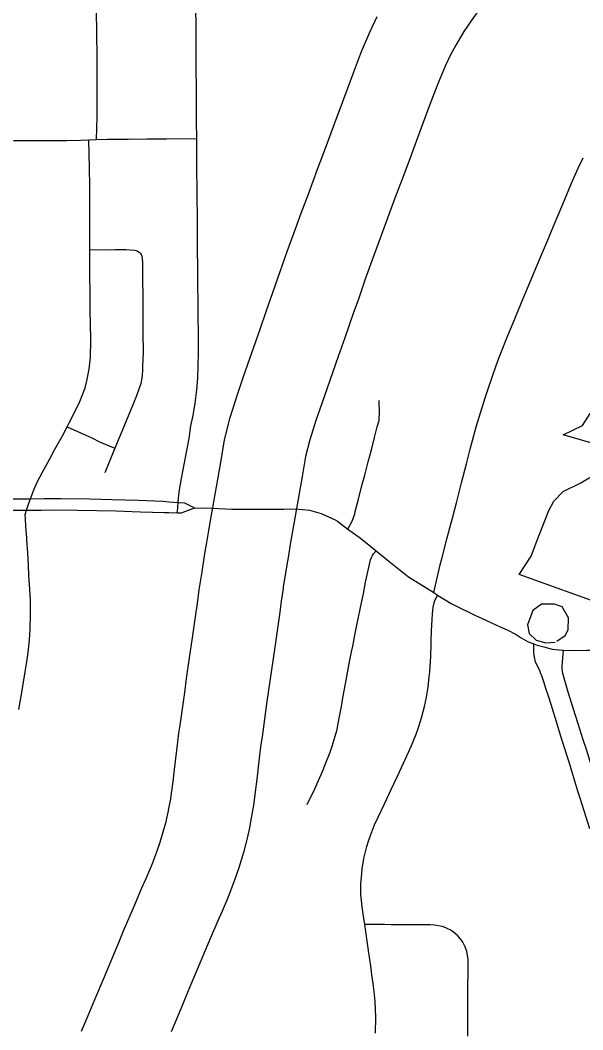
# Model space of a CAD drawing. Extents: x -19 to 366, y -4 to 359.
# Drawn here: x 155.936 to 156.258, y 194.808 to 195.386 of the extents above; entities that cross this region are included whole.
import ezdxf

# ---------------------------------------------------------------- set-up
doc = ezdxf.new("R2010")
doc.units = 0
for name, color, linetype in [('Level 10', 7, 'Continuous'), ('Level 33', 7, 'Continuous'), ('Level 35', 7, 'Continuous'), ('Level 60', 7, 'Continuous')]:
    doc.layers.add(name, color=color, linetype=linetype)

msp = doc.modelspace()

# ---------------------------------------------------------------- linework, layer by layer
at = {"layer": 'Level 10'}
for points in [[(156.19976, 195.39374), (156.19421, 195.38587), (156.19011, 195.3798), (156.18549, 195.37207), (156.18265, 195.36684), (156.17936, 195.36), (156.17553, 195.35086), (156.17124, 195.3395), (156.16572, 195.32473), (156.15986, 195.30894), (156.15567, 195.29782), (156.15065, 195.28442), (156.14566, 195.27093), (156.1414, 195.25939), (156.13739, 195.24858), (156.13365, 195.2381), (156.12966, 195.22662), (156.12673, 195.21841), (156.12187, 195.20443), (156.11815, 195.19383), (156.10871, 195.16691), (156.10539, 195.15717), (156.1018, 195.14606), (156.0995, 195.13649), (156.09754, 195.12506), (156.0935, 195.10233)], [(156.04688, 195.1106), (156.0509, 195.1332), (156.0531, 195.14603), (156.05619, 195.15888), (156.06045, 195.17208), (156.06396, 195.18239), (156.07347, 195.2095), (156.07717, 195.22005), (156.08207, 195.23415), (156.085, 195.24235), (156.08899, 195.25383), (156.0929, 195.26478), (156.09699, 195.27582), (156.10124, 195.28733), (156.10628, 195.30095), (156.11135, 195.31446), (156.1155, 195.32551), (156.12135, 195.34126), (156.12692, 195.35616), (156.13154, 195.36837), (156.13615, 195.37941), (156.14049, 195.38841)], [(155.97113, 194.80757), (155.975, 194.81669), (155.97889, 194.82584), (155.98437, 194.83878), (155.98946, 194.85108), (155.99211, 194.85749), (155.99525, 194.86498), (156.00151, 194.87966), (156.00579, 194.88966), (156.00819, 194.8951), (156.01025, 194.89991), (156.01138, 194.90273), (156.01422, 194.91021), (156.01615, 194.91585), (156.01839, 194.92315), (156.01958, 194.92745), (156.01984, 194.92861), (156.02096, 194.93367), (156.02104, 194.93409), (156.02223, 194.94062), (156.02272, 194.94385), (156.02308, 194.94641), (156.02362, 194.95046), (156.02443, 194.95741), (156.02631, 194.97325), (156.02699, 194.97818), (156.02762, 194.9827), (156.03025, 195.00151), (156.03138, 195.00948), (156.03309, 195.02124), (156.03473, 195.03276), (156.03626, 195.04349), (156.03778, 195.05401), (156.03863, 195.06028), (156.0398, 195.06828), (156.03997, 195.0693), (156.04184, 195.08097), (156.04286, 195.08739), (156.04399, 195.09425), (156.04535, 195.102), (156.04688, 195.1106)], [(156.0935, 195.10233), (156.09198, 195.09378), (156.09067, 195.08631), (156.0896, 195.0798), (156.08859, 195.07349), (156.08671, 195.06175), (156.0866, 195.06106), (156.08552, 195.05367), (156.08467, 195.04742), (156.08313, 195.03676), (156.0816, 195.02608), (156.07995, 195.0145), (156.07825, 195.00277), (156.07714, 194.99492), (156.07451, 194.97614), (156.07389, 194.97171), (156.07328, 194.96725), (156.07146, 194.95188), (156.07061, 194.94459), (156.06999, 194.93994), (156.06957, 194.937), (156.06895, 194.93286), (156.06758, 194.92533), (156.06733, 194.92405), (156.06603, 194.91819), (156.0655, 194.91588), (156.06386, 194.90992), (156.06118, 194.90121), (156.05876, 194.89415), (156.05549, 194.88551), (156.05398, 194.88175), (156.05162, 194.87624), (156.04922, 194.8708), (156.04505, 194.86105), (156.03887, 194.84655), (156.03582, 194.83928), (156.03321, 194.83298), (156.02805, 194.8205), (156.02247, 194.80733)]]:
    msp.add_lwpolyline(points, dxfattribs=at)
at = {"layer": 'Level 33'}
for points in [[(156.03713, 195.3185), (156.03708, 195.32803), (156.03704, 195.33323), (156.03702, 195.3434), (156.03692, 195.34756), (156.03681, 195.35831), (156.03682, 195.36598), (156.0368, 195.37438), (156.03678, 195.38298), (156.03671, 195.39319), (156.03672, 195.40814), (156.03669, 195.42083), (156.0365, 195.44555), (156.03649, 195.45466), (156.03636, 195.46898), (156.03639, 195.47673), (156.03631, 195.4844)], [(155.97973, 195.31793), (155.9801, 195.33091), (155.98018, 195.3346), (155.98018, 195.34426), (155.98021, 195.35037), (155.98007, 195.36776), (155.97991, 195.37614), (155.97981, 195.39457), (155.97978, 195.40435), (155.97979, 195.4119), (155.97973, 195.42485), (155.97966, 195.4343), (155.97964, 195.44275), (155.97963, 195.44795), (155.97939, 195.46468), (155.97946, 195.46953), (155.9796, 195.47183), (155.97984, 195.47333), (155.98018, 195.47461), (155.98062, 195.47578), (155.98106, 195.47682), (155.98181, 195.47804), (155.98294, 195.47972)], [(155.91406, 195.31724), (155.92372, 195.31731), (155.9244, 195.31731), (155.93267, 195.31737), (155.94247, 195.31739), (155.94948, 195.31738), (155.96255, 195.31743), (155.97082, 195.31758), (155.97543, 195.31776)], [(155.97543, 195.31776), (155.97973, 195.31793)], [(155.97598, 195.25494), (155.97595, 195.2622), (155.97596, 195.27137), (155.97597, 195.27822), (155.97601, 195.28648), (155.97598, 195.29136), (155.97584, 195.30162), (155.97543, 195.31776)], [(155.97973, 195.31793), (155.98612, 195.31818), (155.99794, 195.31825), (156.00869, 195.31836), (156.01984, 195.31841), (156.03713, 195.3185)], [(156.02647, 195.1103), (156.02666, 195.11274), (156.02722, 195.11755), (156.02843, 195.12394), (156.02999, 195.1319), (156.03157, 195.14002), (156.03277, 195.1468), (156.03385, 195.15405), (156.03505, 195.16011), (156.03616, 195.16712), (156.03712, 195.17476), (156.03773, 195.18134), (156.03804, 195.1883), (156.0382, 195.19632), (156.03811, 195.20503), (156.038, 195.21886), (156.03794, 195.22579), (156.03787, 195.23422), (156.03775, 195.24473), (156.03767, 195.25528), (156.03757, 195.26483), (156.03749, 195.27379), (156.03741, 195.28526), (156.03727, 195.30508), (156.03716, 195.3126), (156.03713, 195.3185)], [(156.1728, 195.05866), (156.17644, 195.07448), (156.17764, 195.07868), (156.1806, 195.09), (156.18274, 195.0985), (156.18353, 195.10133), (156.18489, 195.10645), (156.1858, 195.11009), (156.18871, 195.12141), (156.1915, 195.13244), (156.19369, 195.14083), (156.19719, 195.15351), (156.19885, 195.15906), (156.20226, 195.17009), (156.20398, 195.17526), (156.2059, 195.18088), (156.20884, 195.18918), (156.21091, 195.19468), (156.21531, 195.20577), (156.21831, 195.21312), (156.22141, 195.22054), (156.2241, 195.22702), (156.22806, 195.23644), (156.2346, 195.25207), (156.23794, 195.25997), (156.24143, 195.2684), (156.24459, 195.27593), (156.24762, 195.28318), (156.25178, 195.29297), (156.25557, 195.30162), (156.25833, 195.30753)], [(155.963, 195.15362), (155.96413, 195.15573), (155.96762, 195.16243), (155.97027, 195.16794), (155.97326, 195.17583), (155.97432, 195.17983), (155.9755, 195.18649), (155.97624, 195.19336), (155.97643, 195.20289), (155.97624, 195.21298), (155.97622, 195.2194), (155.97614, 195.22905), (155.97604, 195.2413), (155.97599, 195.2498), (155.97598, 195.25494)], [(155.97598, 195.25494), (155.98527, 195.25487), (155.99043, 195.25494), (155.99647, 195.25495), (156.00154, 195.25472), (156.00243, 195.25447), (156.00324, 195.25411), (156.00416, 195.25358), (156.00496, 195.25283), (156.00536, 195.25218), (156.00565, 195.2513), (156.00586, 195.24972), (156.00602, 195.24767), (156.00611, 195.24475), (156.0061, 195.24268), (156.00607, 195.23717), (156.00624, 195.22917), (156.00627, 195.22102), (156.00629, 195.21165), (156.00634, 195.2052), (156.00646, 195.19815), (156.00644, 195.19571), (156.00626, 195.1928), (156.00612, 195.1873), (156.00609, 195.18578), (156.00591, 195.18318), (156.00571, 195.18131), (156.00506, 195.17826), (156.00407, 195.1751), (156.00269, 195.17134), (156.00095, 195.16707), (155.9992, 195.16289), (155.99523, 195.15311), (155.99035, 195.14123)], [(156.12365, 195.09501), (156.12622, 195.09961), (156.12758, 195.10375), (156.1279, 195.10507), (156.12975, 195.11215), (156.13174, 195.11989), (156.13334, 195.12581), (156.13532, 195.13343), (156.13717, 195.14041), (156.13899, 195.14751), (156.14049, 195.15351), (156.1415, 195.15708), (156.14156, 195.15817), (156.14175, 195.16155), (156.14161, 195.16853)], [(155.94198, 195.11236), (155.94393, 195.11746), (155.94526, 195.12049), (155.94604, 195.12224), (155.94893, 195.12763), (155.95313, 195.13529), (155.9558, 195.14032), (155.96022, 195.14845), (155.963, 195.15362)], [(155.963, 195.15362), (155.97198, 195.14957), (155.977, 195.14729), (155.9815, 195.14504), (155.99035, 195.14123)], [(155.99035, 195.14123), (155.98708, 195.13326), (155.98461, 195.12725)], [(155.87928, 195.11186), (155.88801, 195.11195), (155.89007, 195.11195), (155.89583, 195.11199), (155.89791, 195.11202), (155.90471, 195.11203), (155.91202, 195.11211), (155.91645, 195.11214), (155.92377, 195.11219), (155.93004, 195.11222), (155.93054, 195.11227), (155.93215, 195.11228), (155.94198, 195.11236)], [(155.93971, 195.10586), (155.9402, 195.10758), (155.94077, 195.10922), (155.94198, 195.11236)], [(155.94198, 195.11236), (155.95, 195.11242), (155.95933, 195.11248), (155.97589, 195.11231), (155.98857, 195.11202), (156.00389, 195.11151), (156.01795, 195.11098), (156.02108, 195.11067), (156.02647, 195.1103)], [(156.02589, 195.10437), (156.02618, 195.10588), (156.02627, 195.10678), (156.02627, 195.10751), (156.02647, 195.1103)], [(156.02589, 195.10437), (156.0285, 195.10433), (156.03587, 195.1072)], [(156.02647, 195.1103), (156.03017, 195.11006), (156.03587, 195.1072)], [(156.03587, 195.1072), (156.04609, 195.1069), (156.0573, 195.10649), (156.07019, 195.10646)], [(155.87791, 195.10532), (155.88558, 195.1054), (155.89055, 195.10544), (155.8955, 195.10548), (155.90649, 195.10559), (155.91925, 195.1057), (155.93073, 195.1058), (155.93971, 195.10586)], [(155.93538, 194.99167), (155.93739, 195.00378), (155.93796, 195.00743), (155.93892, 195.01333), (155.93982, 195.01898), (155.94058, 195.02439), (155.94136, 195.03159), (155.94155, 195.03482), (155.94172, 195.03718), (155.94186, 195.04025), (155.94197, 195.04372), (155.94202, 195.04827), (155.94194, 195.05411), (155.94159, 195.06041), (155.94108, 195.06857), (155.94077, 195.07423), (155.94041, 195.08145), (155.94011, 195.08607), (155.93968, 195.09258), (155.93956, 195.09403), (155.93936, 195.09682), (155.93906, 195.10075), (155.93898, 195.10341), (155.93971, 195.10586)], [(155.93971, 195.10586), (155.94809, 195.10593), (155.95579, 195.10599), (155.96898, 195.1059), (155.99085, 195.10544), (156.00503, 195.10493), (156.01871, 195.10445), (156.02122, 195.10444), (156.02589, 195.10437)], [(156.07019, 195.10646), (156.08693, 195.10644), (156.09363, 195.10657), (156.10166, 195.10579), (156.1084, 195.10384), (156.11637, 195.10032), (156.11767, 195.09947), (156.12365, 195.09501)], [(156.12365, 195.09501), (156.13016, 195.09035), (156.13371, 195.08746), (156.13985, 195.08255)], [(156.10035, 194.93733), (156.10475, 194.94635), (156.10969, 194.95768), (156.11024, 194.95933), (156.1107, 194.96036), (156.11357, 194.96739), (156.11475, 194.9708), (156.11701, 194.97839), (156.11749, 194.98033), (156.11799, 194.98273), (156.1193, 194.98964), (156.11997, 194.99352), (156.12081, 194.99844), (156.12225, 195.00646), (156.12375, 195.01491), (156.12474, 195.02003), (156.12573, 195.02469), (156.12644, 195.02796), (156.12763, 195.03423), (156.12876, 195.03996), (156.13066, 195.04925), (156.13257, 195.05816), (156.13382, 195.06469), (156.13434, 195.06718), (156.13661, 195.07749), (156.13721, 195.07878), (156.13782, 195.0799), (156.13834, 195.08079), (156.13985, 195.08255)], [(156.13985, 195.08255), (156.1471, 195.07674), (156.15286, 195.07208), (156.15548, 195.07001), (156.15834, 195.06777), (156.1728, 195.05866), (156.17507, 195.05723)], [(156.13332, 194.8687), (156.13263, 194.8734), (156.13181, 194.87873), (156.13104, 194.88606), (156.13113, 194.89201), (156.13159, 194.89797), (156.13187, 194.90051), (156.13283, 194.90643), (156.13449, 194.91335), (156.13542, 194.91633), (156.1366, 194.91967), (156.139, 194.92565), (156.14102, 194.93008), (156.14459, 194.93767), (156.14594, 194.94059), (156.1481, 194.94513), (156.15017, 194.94955), (156.15207, 194.95355), (156.15668, 194.96344), (156.16016, 194.97121), (156.16277, 194.97754), (156.16414, 194.98143), (156.16434, 194.98204), (156.16583, 194.98691), (156.16759, 194.9935), (156.16864, 194.99884), (156.16956, 195.00451), (156.17008, 195.00849), (156.17059, 195.01358), (156.17099, 195.01927), (156.1711, 195.0221), (156.17127, 195.02908), (156.17132, 195.03129), (156.17151, 195.03678), (156.17188, 195.0432), (156.17203, 195.04636), (156.17252, 195.05036), (156.1733, 195.05362), (156.17507, 195.05723)], [(156.17507, 195.05723), (156.18286, 195.05233), (156.18401, 195.05183), (156.19666, 195.04564), (156.20026, 195.04398), (156.20585, 195.04142), (156.21092, 195.03914), (156.21481, 195.03736), (156.22001, 195.0346), (156.22293, 195.03282), (156.22698, 195.03045), (156.23021, 195.02926)], [(156.26215, 194.92346), (156.25668, 194.94095), (156.2554, 194.945), (156.25181, 194.95652), (156.25028, 194.96155), (156.2491, 194.96559), (156.24852, 194.96746), (156.24622, 194.97456), (156.24407, 194.98153), (156.24247, 194.98666), (156.24116, 194.99085), (156.24017, 194.99413), (156.23836, 194.99999), (156.23708, 195.0038), (156.23599, 195.0071), (156.23485, 195.01035), (156.23397, 195.01277), (156.23348, 195.01411), (156.23269, 195.01587), (156.23118, 195.019), (156.23048, 195.02171), (156.23015, 195.02419), (156.23021, 195.02926)], [(156.23021, 195.02926), (156.23201, 195.02861), (156.23578, 195.0276), (156.24065, 195.02625), (156.2464, 195.02568), (156.24713, 195.02566)], [(156.28004, 194.91361), (156.27869, 194.91537), (156.27705, 194.91774), (156.27588, 194.91967), (156.27389, 194.92465), (156.27339, 194.92623), (156.27086, 194.93409), (156.26888, 194.94069), (156.26786, 194.94401), (156.26592, 194.95038), (156.26316, 194.95946), (156.2603, 194.96878), (156.25842, 194.97447), (156.2555, 194.9835), (156.25393, 194.98835), (156.24972, 195.00174), (156.24863, 195.00564), (156.24663, 195.01311), (156.24642, 195.01609), (156.24662, 195.01906), (156.24713, 195.02566)], [(156.24713, 195.02566), (156.25337, 195.02551), (156.26044, 195.02572), (156.26916, 195.02572)], [(156.13958, 194.80651), (156.13962, 194.81559), (156.13923, 194.82455), (156.1387, 194.83041), (156.13817, 194.83483), (156.13747, 194.83981), (156.13696, 194.84357), (156.13605, 194.84999), (156.13549, 194.85386), (156.13332, 194.8687)], [(156.19233, 194.80484), (156.19237, 194.81865), (156.1924, 194.8224), (156.19244, 194.83205), (156.19245, 194.84264), (156.19248, 194.84881), (156.19175, 194.85331), (156.1908, 194.856), (156.18942, 194.8586), (156.18865, 194.8597), (156.18664, 194.86213), (156.18408, 194.86438), (156.18222, 194.86561), (156.18128, 194.86611), (156.18059, 194.86642), (156.1784, 194.86733), (156.17762, 194.86751), (156.1733, 194.86838), (156.1707, 194.86845), (156.16568, 194.86846), (156.16101, 194.86849), (156.15276, 194.86856), (156.1485, 194.86859), (156.14459, 194.86861), (156.13332, 194.8687)]]:
    msp.add_lwpolyline(points, dxfattribs=at)
at = {"layer": 'Level 35'}
for points in [[(156.24702, 195.14894), (156.25791, 195.15426), (156.26233, 195.16117), (156.26551, 195.1637), (156.26911, 195.16357), (156.27439, 195.16462), (156.28858, 195.17607), (156.29378, 195.18204), (156.2961, 195.18949), (156.29999, 195.19468), (156.30378, 195.19456), (156.30499, 195.19041), (156.30035, 195.16451), (156.3019, 195.14158), (156.3008, 195.13966), (156.2952, 195.135)], [(156.2952, 195.135), (156.24702, 195.14894)], [(156.22177, 195.06897), (156.22859, 195.07953), (156.23184, 195.08813), (156.23872, 195.10571), (156.24165, 195.11108), (156.24686, 195.11649), (156.257, 195.12141), (156.26599, 195.12689), (156.27245, 195.12587), (156.27419, 195.124), (156.27873, 195.11345), (156.27609, 195.1024), (156.27664, 195.09349), (156.27253, 195.05887), (156.27268, 195.05071)], [(156.27268, 195.05071), (156.22177, 195.06897)], [(156.2433, 195.03083), (156.24798, 195.03414), (156.24981, 195.0374), (156.25007, 195.04424), (156.24635, 195.05043), (156.24197, 195.05206), (156.23458, 195.05212), (156.22953, 195.04842), (156.22646, 195.04021), (156.2275, 195.03529), (156.23155, 195.03138), (156.23707, 195.02996), (156.24237, 195.03024)]]:
    msp.add_lwpolyline(points, dxfattribs=at)
at = {"layer": 'Level 60'}
for points in [[(156.50946, 189.3937), (156.44759, 191.65634), (156.2114, 200.27623), (155.97446, 208.89626), (155.73678, 217.51643), (155.49836, 226.13674), (155.2592, 234.75719), (155.01929, 243.37778), (154.77865, 251.9985), (154.53727, 260.61937), (154.29515, 269.24038), (154.0523, 277.86152), (153.80871, 286.48281), (153.56438, 295.10424), (153.31933, 303.72581), (153.07354, 312.34752), (152.82702, 320.96938), (152.57978, 329.59137), (152.3318, 338.21351), (152.0831, 346.83579)], [(0, 189.51617), (7.11214, 189.52059), (14.22427, 189.53386), (21.33637, 189.55597), (28.44845, 189.58693), (35.56048, 189.62672), (42.67245, 189.67537), (49.78436, 189.73285), (56.89619, 189.79918), (64.00793, 189.87436), (71.11958, 189.95838), (78.23111, 190.05124), (85.34253, 190.15294), (92.45381, 190.26349), (99.56495, 190.38288), (106.67593, 190.51112), (113.78675, 190.6482), (120.89739, 190.79412), (128.00785, 190.94888), (135.11811, 191.11248), (142.22816, 191.28493), (149.33799, 191.46621), (156.44759, 191.65634), (163.55694, 191.85531), (170.66605, 192.06312), (177.77489, 192.27977), (184.88345, 192.50526), (191.99173, 192.73959), (199.09971, 192.98276), (206.20739, 193.23477), (213.31474, 193.49561), (220.42177, 193.7653), (227.52845, 194.04382), (234.63479, 194.33118), (241.74076, 194.62738), (248.84635, 194.93241), (255.95157, 195.24628), (263.05638, 195.56898), (270.16079, 195.90052), (277.26478, 196.24089), (284.36834, 196.5901), (291.47147, 196.94814), (298.57414, 197.31501), (305.67635, 197.69072), (312.77809, 198.07525), (319.87934, 198.46862), (326.9801, 198.87082), (334.08035, 199.28185), (341.18009, 199.7017)]]:
    msp.add_spline(points, degree=3, dxfattribs=at)

doc.saveas('drawing.dxf')
